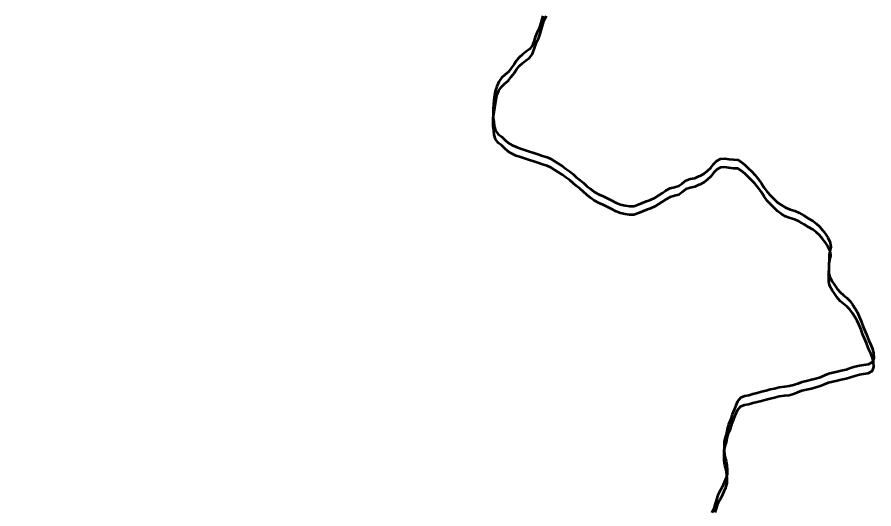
# Model space of a CAD drawing. Extents: x 553962 to 842807, y 8883888 to 9032388.
# Drawn here: x 815712.5 to 815969.9, y 9017664.9 to 9017812.6 of the extents above; entities that cross this region are included whole.
import ezdxf

# ---------------------------------------------------------------- set-up
doc = ezdxf.new("R2010")
doc.units = 0
doc.header["$LTSCALE"] = 200
for name, color, linetype, lineweight in [('24', 7, 'Continuous', 25), ('28', 7, 'Continuous', 53), ('29', 7, 'Continuous', 53)]:
    doc.layers.add(name, color=color, linetype=linetype, lineweight=lineweight)

msp = doc.modelspace()

# ---------------------------------------------------------------- linework, layer by layer
at = {"layer": '24', "lineweight": 53}
for points in [[(815870.5, 9017813), (815870.1, 9017811.6), (815869.7, 9017810.2), (815869.3, 9017809.1), (815868.7, 9017807.8), (815868.1, 9017806.6), (815867.7, 9017805.3), (815867.2, 9017804), (815866.4, 9017803), (815865.3, 9017802.2), (815864.3, 9017801.4), (815863.3, 9017800.5), (815862.5, 9017799.6), (815861.8, 9017798.5), (815860.9, 9017797.3), (815860.1, 9017796.2), (815858.9, 9017795.2), (815858, 9017794.4), (815857.2, 9017793.2), (815856.6, 9017791.8)], [(815856.6, 9017791.8), (815856.1, 9017790.4), (815855.9, 9017789.1), (815855.7, 9017787.7), (815855.6, 9017786.4), (815855.5, 9017785.1), (815855.5, 9017785)], [(815855.5, 9017785), (815855.5, 9017783.8), (815855.5, 9017782.4), (815855.7, 9017781.1), (815855.8, 9017779.8), (815856.2, 9017778.5), (815857, 9017777.4), (815858.1, 9017776.6), (815859, 9017775.7), (815860, 9017774.8), (815861.2, 9017774.1), (815862.4, 9017773.6), (815863.7, 9017773.1), (815864.9, 9017772.7), (815866.4, 9017772.2), (815867.7, 9017771.8), (815869, 9017771.4), (815870.4, 9017770.9), (815871.8, 9017770.5), (815872.9, 9017770), (815874, 9017769.3), (815875.1, 9017768.6), (815876.4, 9017767.8), (815877.4, 9017767), (815878.6, 9017766.2), (815879.6, 9017765.4), (815880.5, 9017764.5), (815881.7, 9017763.6), (815882.7, 9017762.8), (815883.7, 9017761.8), (815884.8, 9017761), (815885.9, 9017760.1), (815887.4, 9017759.3), (815888.6, 9017758.8), (815889.8, 9017758.2), (815891, 9017757.6), (815892.5, 9017756.8), (815893.8, 9017756.3), (815895.2, 9017756), (815896.5, 9017755.8), (815897.8, 9017755.8), (815899.2, 9017756.3), (815900.4, 9017756.8), (815901.6, 9017757.3), (815902.8, 9017757.7), (815904.1, 9017758.3), (815905.2, 9017759), (815906.3, 9017759.7), (815907.4, 9017760.5), (815908.7, 9017761.2), (815910, 9017761.5), (815911.3, 9017761.9), (815912.3, 9017762.6), (815913.4, 9017763.5), (815914.7, 9017764), (815916.1, 9017764.2), (815917.3, 9017764.8), (815917.7, 9017764.9), (815918.8, 9017765.5), (815919.9, 9017766.4), (815920.9, 9017767.3), (815921.7, 9017768.4), (815922.7, 9017769.4), (815923.8, 9017770), (815925.1, 9017770.1)], [(815925.1, 9017770.1), (815926.3, 9017769.9), (815927.7, 9017769.8), (815929, 9017769.7), (815930.1, 9017769), (815931.2, 9017768.1), (815932.1, 9017767.2), (815933.2, 9017766.2), (815934.1, 9017765.2), (815935.3, 9017763.7), (815936.1, 9017762.6), (815936.9, 9017761.3), (815937.8, 9017760.1), (815938.9, 9017758.9), (815940, 9017757.8), (815941, 9017756.9), (815942.1, 9017756.2), (815943.4, 9017755.4), (815944.8, 9017754.8), (815946.2, 9017754.4), (815947.5, 9017753.8), (815948.9, 9017753)], [(815948.9, 9017753), (815950.3, 9017752.1), (815951.6, 9017751.4), (815952.6, 9017750.6), (815953.6, 9017749.7), (815954.5, 9017748.6), (815955.3, 9017747.6), (815956.1, 9017746.4), (815956.8, 9017744.9), (815957, 9017743.6), (815956.7, 9017742.3), (815956.5, 9017741.1), (815956.5, 9017739.8), (815956.4, 9017738.3), (815956.4, 9017737), (815956.4, 9017735.7), (815956.7, 9017734.5), (815957.4, 9017733.2), (815958.1, 9017732.2), (815958.9, 9017731), (815959.8, 9017730), (815960.8, 9017729.1), (815961.8, 9017728.3), (815962.7, 9017727.4), (815963.5, 9017726.3), (815964.2, 9017725.2), (815964.9, 9017724.1), (815965.5, 9017722.7), (815966.1, 9017721.3), (815966.6, 9017719.9), (815967.1, 9017718.7), (815967.7, 9017717.3), (815968.4, 9017715.5), (815969, 9017714.2), (815969.5, 9017713), (815969.8, 9017711.7), (815969.9, 9017710.2), (815969.5, 9017709), (815968.2, 9017708.3), (815966.8, 9017708.1), (815965.6, 9017707.9), (815964.2, 9017707.6), (815962.9, 9017707.2), (815961.6, 9017706.7), (815960.1, 9017706.4), (815958.9, 9017706.1), (815957.6, 9017705.8), (815956.3, 9017705.5), (815955.1, 9017705), (815953.8, 9017704.4), (815952.5, 9017704), (815951.2, 9017703.7), (815949.7, 9017703.3), (815948.3, 9017703), (815947.1, 9017702.5), (815945.8, 9017702), (815944.5, 9017701.7), (815943.1, 9017701.5), (815941.5, 9017701.3), (815940, 9017700.9), (815938.7, 9017700.7), (815937.5, 9017700.3), (815936.1, 9017700), (815934.8, 9017699.6), (815933.5, 9017699.3)], [(815933.5, 9017699.3), (815932.3, 9017698.9), (815931, 9017698.7), (815929.8, 9017698.2), (815928.9, 9017697.1), (815928.4, 9017695.9), (815927.8, 9017694.4), (815927.3, 9017693.2), (815926.8, 9017691.6), (815926.2, 9017690.2), (815925.8, 9017688.8), (815925.6, 9017687.5), (815925.2, 9017686.3), (815924.9, 9017685), (815924.9, 9017683.5), (815924.9, 9017682.1), (815925.1, 9017680.6), (815925.5, 9017679.2), (815925.7, 9017677.9), (815925.8, 9017676.6), (815925.8, 9017675.3), (815925.4, 9017674), (815924.9, 9017672.8), (815924.3, 9017671.4), (815923.6, 9017670.2), (815923, 9017669), (815922.6, 9017667.7), (815922.2, 9017666.4), (815921.8, 9017665), (815921.2, 9017663.7)]]:
    msp.add_lwpolyline(points, dxfattribs=at)
at = {"layer": '28'}
msp.add_line((815855.5, 9017782.3), (815856.6, 9017789.2), dxfattribs=at)
for points in [[(815856.6, 9017789.2), (815857.2, 9017790.6), (815858, 9017791.7), (815858.9, 9017792.6), (815860.1, 9017793.6), (815860.9, 9017794.7), (815861.8, 9017795.8), (815862.5, 9017796.9), (815863.3, 9017797.9), (815864.3, 9017798.8), (815865.3, 9017799.6), (815866.4, 9017800.4), (815867.2, 9017801.4), (815867.7, 9017802.7), (815868.1, 9017803.9), (815868.7, 9017805.2), (815869.3, 9017806.4), (815869.7, 9017807.6), (815870.1, 9017809), (815870.5, 9017810.4), (815870.9, 9017811.7), (815871.6, 9017813)], [(815925.1, 9017767.5), (815923.8, 9017767.4), (815922.7, 9017766.8), (815921.7, 9017765.8), (815920.9, 9017764.7), (815919.9, 9017763.8), (815918.8, 9017762.9), (815917.7, 9017762.3), (815917.3, 9017762.2), (815916.1, 9017761.6), (815914.7, 9017761.3), (815913.4, 9017760.9), (815912.3, 9017760), (815911.3, 9017759.2), (815910, 9017758.9), (815908.7, 9017758.5), (815907.4, 9017757.8), (815906.3, 9017757.1), (815905.2, 9017756.4), (815904.1, 9017755.7), (815902.8, 9017755.1), (815901.6, 9017754.7), (815900.4, 9017754.2), (815899.2, 9017753.7), (815897.8, 9017753.2), (815896.5, 9017753.2), (815895.2, 9017753.4), (815893.8, 9017753.7), (815892.5, 9017754.2), (815891, 9017755), (815889.8, 9017755.6), (815888.6, 9017756.2), (815887.4, 9017756.7), (815885.9, 9017757.5), (815884.8, 9017758.3), (815883.7, 9017759.2), (815882.7, 9017760.1), (815881.7, 9017761), (815880.5, 9017761.9), (815879.6, 9017762.7), (815878.6, 9017763.6), (815877.4, 9017764.4), (815876.4, 9017765.2), (815875.1, 9017766), (815874, 9017766.7), (815872.9, 9017767.4), (815871.8, 9017767.9), (815870.4, 9017768.3), (815869, 9017768.8), (815867.7, 9017769.2), (815866.4, 9017769.6), (815864.9, 9017770.1), (815863.7, 9017770.5), (815862.4, 9017770.9), (815861.2, 9017771.5), (815860, 9017772.2), (815859, 9017773.1), (815858.1, 9017774), (815857, 9017774.8), (815856.2, 9017775.9), (815855.8, 9017777.2), (815855.7, 9017778.5), (815855.5, 9017779.8), (815855.5, 9017781.2), (815855.5, 9017782.3)], [(815948.9, 9017750.4), (815947.5, 9017751.2), (815946.2, 9017751.8), (815944.8, 9017752.2), (815943.4, 9017752.7), (815942.1, 9017753.5), (815941, 9017754.3), (815940, 9017755.2), (815938.9, 9017756.3), (815937.8, 9017757.4), (815936.9, 9017758.7), (815936.1, 9017760), (815935.3, 9017761.1), (815934.1, 9017762.6), (815933.2, 9017763.5), (815932.1, 9017764.6), (815931.2, 9017765.5), (815930.1, 9017766.4), (815929, 9017767.1), (815927.7, 9017767.1), (815926.3, 9017767.3), (815925.1, 9017767.5)], [(815933.5, 9017696.7), (815934.8, 9017697), (815936.1, 9017697.3), (815937.5, 9017697.7), (815938.7, 9017698), (815940, 9017698.3), (815941.5, 9017698.7), (815943.1, 9017698.9), (815944.5, 9017699), (815945.8, 9017699.4), (815947.1, 9017699.9), (815948.3, 9017700.4), (815949.7, 9017700.7), (815951.2, 9017701), (815952.5, 9017701.4), (815953.8, 9017701.8), (815955.1, 9017702.4), (815956.3, 9017702.9), (815957.6, 9017703.2), (815958.9, 9017703.5), (815960.1, 9017703.8), (815961.6, 9017704.1), (815962.9, 9017704.5), (815964.2, 9017704.9), (815965.6, 9017705.3), (815966.8, 9017705.5), (815968.2, 9017705.7), (815969.5, 9017706.4), (815969.9, 9017707.6), (815969.8, 9017709), (815969.5, 9017710.3), (815969, 9017711.6), (815968.4, 9017712.8), (815967.7, 9017714.7), (815967.1, 9017716.1), (815966.6, 9017717.2), (815966.1, 9017718.7), (815965.5, 9017720.1), (815964.9, 9017721.4), (815964.2, 9017722.6), (815963.5, 9017723.7), (815962.7, 9017724.8), (815961.8, 9017725.7), (815960.8, 9017726.5), (815959.8, 9017727.3), (815958.9, 9017728.4), (815958.1, 9017729.6), (815957.4, 9017730.6), (815956.7, 9017731.8), (815956.4, 9017733.1), (815956.4, 9017734.3), (815956.4, 9017735.7), (815956.5, 9017737.2), (815956.5, 9017738.5), (815956.7, 9017739.7), (815957, 9017741), (815956.8, 9017742.3), (815956.1, 9017743.8), (815955.3, 9017745), (815954.5, 9017746), (815953.6, 9017747.1), (815952.6, 9017748), (815951.6, 9017748.8), (815950.3, 9017749.5), (815948.9, 9017750.4)], [(815922.2, 9017663.8), (815922.6, 9017665), (815923, 9017666.4), (815923.6, 9017667.6), (815924.3, 9017668.8), (815924.9, 9017670.2), (815925.4, 9017671.3), (815925.8, 9017672.6), (815925.8, 9017673.9), (815925.7, 9017675.2), (815925.5, 9017676.6), (815925.1, 9017678), (815924.9, 9017679.4), (815924.9, 9017680.8), (815924.9, 9017682.4), (815925.2, 9017683.7), (815925.6, 9017684.9), (815925.8, 9017686.2), (815926.2, 9017687.6), (815926.8, 9017688.9), (815927.3, 9017690.6), (815927.8, 9017691.8), (815928.4, 9017693.3), (815928.9, 9017694.5), (815929.8, 9017695.6), (815931, 9017696.1), (815932.3, 9017696.3), (815933.5, 9017696.7)]]:
    msp.add_lwpolyline(points, dxfattribs=at)
msp.add_spline([(815873.9, 9017999.5), (815800.6, 9018005.3), (815670.6, 9017998.2), (815586.5, 9017989.7), (815481.9, 9017953.2), (815356.8, 9017908), (815203.9, 9017888.3), (815035.7, 9017878.8), (814769.3, 9017839.2), (814631.2, 9017778.7), (814623.8, 9017783.8), (814621.3, 9017782.6)], degree=3, dxfattribs=at)
at = {"layer": '29'}
for points in [[(815870.5, 9017813), (815870.1, 9017811.6), (815869.7, 9017810.2), (815869.3, 9017809.1), (815868.7, 9017807.8), (815868.1, 9017806.6), (815867.7, 9017805.3), (815867.2, 9017804), (815866.4, 9017803), (815865.3, 9017802.2), (815864.3, 9017801.4), (815863.3, 9017800.5), (815862.5, 9017799.6), (815861.8, 9017798.5), (815860.9, 9017797.3), (815860.1, 9017796.2), (815858.9, 9017795.2), (815858, 9017794.4), (815857.2, 9017793.2), (815856.6, 9017791.8)], [(815856.6, 9017791.8), (815856.1, 9017790.4), (815855.9, 9017789.1), (815855.7, 9017787.7), (815855.6, 9017786.4), (815855.5, 9017785.1), (815855.5, 9017785)], [(815855.5, 9017785), (815855.5, 9017783.8), (815855.5, 9017782.4), (815855.7, 9017781.1), (815855.8, 9017779.8), (815856.2, 9017778.5), (815857, 9017777.4), (815858.1, 9017776.6), (815859, 9017775.7), (815860, 9017774.8), (815861.2, 9017774.1), (815862.4, 9017773.6), (815863.7, 9017773.1), (815864.9, 9017772.7), (815866.4, 9017772.2), (815867.7, 9017771.8), (815869, 9017771.4), (815870.4, 9017770.9), (815871.8, 9017770.5), (815872.9, 9017770), (815874, 9017769.3), (815875.1, 9017768.6), (815876.4, 9017767.8), (815877.4, 9017767), (815878.6, 9017766.2), (815879.6, 9017765.4), (815880.5, 9017764.5), (815881.7, 9017763.6), (815882.7, 9017762.8), (815883.7, 9017761.8), (815884.8, 9017761), (815885.9, 9017760.1), (815887.4, 9017759.3), (815888.6, 9017758.8), (815889.8, 9017758.2), (815891, 9017757.6), (815892.5, 9017756.8), (815893.8, 9017756.3), (815895.2, 9017756), (815896.5, 9017755.8), (815897.8, 9017755.8), (815899.2, 9017756.3), (815900.4, 9017756.8), (815901.6, 9017757.3), (815902.8, 9017757.7), (815904.1, 9017758.3), (815905.2, 9017759), (815906.3, 9017759.7), (815907.4, 9017760.5), (815908.7, 9017761.2), (815910, 9017761.5), (815911.3, 9017761.9), (815912.3, 9017762.6), (815913.4, 9017763.5), (815914.7, 9017764), (815916.1, 9017764.2), (815917.3, 9017764.8), (815917.7, 9017764.9), (815918.8, 9017765.5), (815919.9, 9017766.4), (815920.9, 9017767.3), (815921.7, 9017768.4), (815922.7, 9017769.4), (815923.8, 9017770), (815925.1, 9017770.1)], [(815925.1, 9017770.1), (815926.3, 9017769.9), (815927.7, 9017769.8), (815929, 9017769.7), (815930.1, 9017769), (815931.2, 9017768.1), (815932.1, 9017767.2), (815933.2, 9017766.2), (815934.1, 9017765.2), (815935.3, 9017763.7), (815936.1, 9017762.6), (815936.9, 9017761.3), (815937.8, 9017760.1), (815938.9, 9017758.9), (815940, 9017757.8), (815941, 9017756.9), (815942.1, 9017756.2), (815943.4, 9017755.4), (815944.8, 9017754.8), (815946.2, 9017754.4), (815947.5, 9017753.8), (815948.9, 9017753)], [(815948.9, 9017753), (815950.3, 9017752.1), (815951.6, 9017751.4), (815952.6, 9017750.6), (815953.6, 9017749.7), (815954.5, 9017748.6), (815955.3, 9017747.6), (815956.1, 9017746.4), (815956.8, 9017744.9), (815957, 9017743.6), (815956.7, 9017742.3), (815956.5, 9017741.1), (815956.5, 9017739.8), (815956.4, 9017738.3), (815956.4, 9017737), (815956.4, 9017735.7), (815956.7, 9017734.5), (815957.4, 9017733.2), (815958.1, 9017732.2), (815958.9, 9017731), (815959.8, 9017730), (815960.8, 9017729.1), (815961.8, 9017728.3), (815962.7, 9017727.4), (815963.5, 9017726.3), (815964.2, 9017725.2), (815964.9, 9017724.1), (815965.5, 9017722.7), (815966.1, 9017721.3), (815966.6, 9017719.9), (815967.1, 9017718.7), (815967.7, 9017717.3), (815968.4, 9017715.5), (815969, 9017714.2), (815969.5, 9017713), (815969.8, 9017711.7), (815969.9, 9017710.2), (815969.5, 9017709), (815968.2, 9017708.3), (815966.8, 9017708.1), (815965.6, 9017707.9), (815964.2, 9017707.6), (815962.9, 9017707.2), (815961.6, 9017706.7), (815960.1, 9017706.4), (815958.9, 9017706.1), (815957.6, 9017705.8), (815956.3, 9017705.5), (815955.1, 9017705), (815953.8, 9017704.4), (815952.5, 9017704), (815951.2, 9017703.7), (815949.7, 9017703.3), (815948.3, 9017703), (815947.1, 9017702.5), (815945.8, 9017702), (815944.5, 9017701.7), (815943.1, 9017701.5), (815941.5, 9017701.3), (815940, 9017700.9), (815938.7, 9017700.7), (815937.5, 9017700.3), (815936.1, 9017700), (815934.8, 9017699.6), (815933.5, 9017699.3)], [(815933.5, 9017699.3), (815932.3, 9017698.9), (815931, 9017698.7), (815929.8, 9017698.2), (815928.9, 9017697.1), (815928.4, 9017695.9), (815927.8, 9017694.4), (815927.3, 9017693.2), (815926.8, 9017691.6), (815926.2, 9017690.2), (815925.8, 9017688.8), (815925.6, 9017687.5), (815925.2, 9017686.3), (815924.9, 9017685), (815924.9, 9017683.5), (815924.9, 9017682.1), (815925.1, 9017680.6), (815925.5, 9017679.2), (815925.7, 9017677.9), (815925.8, 9017676.6), (815925.8, 9017675.3), (815925.4, 9017674), (815924.9, 9017672.8), (815924.3, 9017671.4), (815923.6, 9017670.2), (815923, 9017669), (815922.6, 9017667.7), (815922.2, 9017666.4), (815921.8, 9017665), (815921.2, 9017663.7)]]:
    msp.add_lwpolyline(points, dxfattribs=at)

doc.saveas('drawing.dxf')
